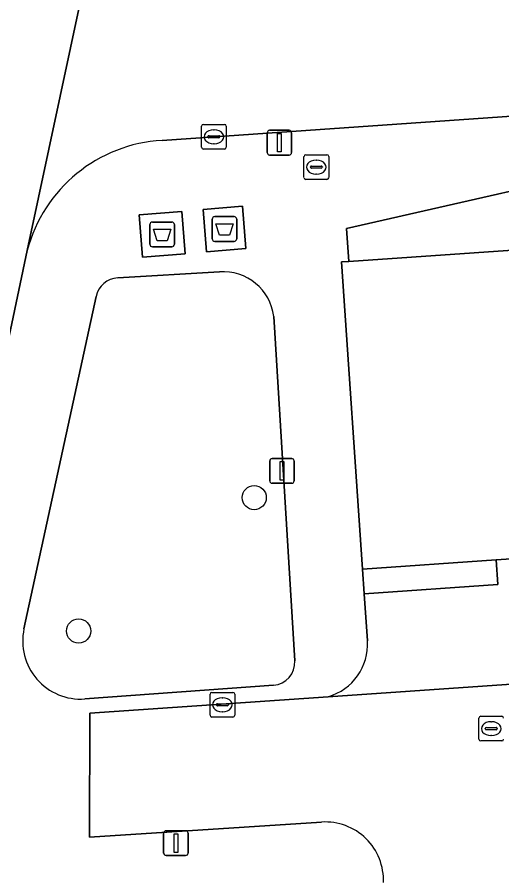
# Model space of a CAD drawing. Extents: x 161248 to 161848, y 384871 to 385383.
# Drawn here: x 161705.19 to 161724.81, y 385004.94 to 385039.74 of the extents above; entities that cross this region are included whole.
import ezdxf

# ---------------------------------------------------------------- set-up
doc = ezdxf.new("R2010")
doc.units = 0
for name, color, linetype in [('IMGEO_Afval_apart_plaats', 7, 'Continuous'), ('IMGEO_Boom', 7, 'Continuous'), ('IMGEO_Brandkraan', 7, 'Continuous'), ('IMGEO_Groenvoorziening', 7, 'Continuous'), ('IMGEO_Kolk', 7, 'Continuous'), ('IMGEO_Lichtmast', 7, 'Continuous'), ('IMGEO_Pand', 7, 'Continuous'), ('IMGEO_Parkeervlak_open', 7, 'Continuous'), ('IMGEO_Rijbaan_lokaal_open', 7, 'Continuous'), ('IMGEO_Rioolput', 7, 'Continuous'), ('IMGEO_Voetpad_gesloten', 7, 'Continuous'), ('IMGEO_Voetpad_open', 7, 'Continuous')]:
    doc.layers.add(name, color=color, linetype=linetype)

msp = doc.modelspace()

# ---------------------------------------------------------------- linework, layer by layer
at = {"layer": 'IMGEO_Afval_apart_plaats'}
for p, q in [((161713.088, 385030.764), (161713.088, 385031.564)), ((161713.088, 385031.564), (161713.088, 385030.764)), ((161713.188, 385031.664), (161713.978, 385031.664)), ((161713.978, 385031.664), (161713.188, 385031.664)), ((161714.078, 385031.564), (161714.078, 385030.764)), ((161714.078, 385030.764), (161714.078, 385031.564)), ((161710.564, 385030.543), (161710.564, 385031.343)), ((161710.564, 385031.343), (161710.564, 385030.543)), ((161710.664, 385031.443), (161711.454, 385031.443)), ((161711.454, 385031.443), (161710.664, 385031.443)), ((161711.554, 385031.343), (161711.554, 385030.543)), ((161711.554, 385030.543), (161711.554, 385031.343)), ((161713.978, 385030.664), (161713.188, 385030.664)), ((161713.188, 385030.664), (161713.978, 385030.664)), ((161711.454, 385030.443), (161710.664, 385030.443)), ((161710.664, 385030.443), (161711.454, 385030.443))]:
    msp.add_line(p, q, dxfattribs=at)
for points in [[(161713.231, 385031.378), (161713.935, 385031.378), (161713.786, 385030.908), (161713.38, 385030.908), (161713.231, 385031.378)], [(161710.707, 385031.157), (161711.411, 385031.157), (161711.262, 385030.687), (161710.856, 385030.687), (161710.707, 385031.157)]]:
    msp.add_lwpolyline(points, dxfattribs=at)
for centre, start, end in [((161713.188, 385031.564), 90, 180), ((161713.188, 385031.564), 90, 180), ((161713.978, 385031.564), 0, 90), ((161713.978, 385031.564), 360, 90), ((161710.664, 385031.343), 90, 180), ((161710.664, 385031.343), 90, 180), ((161711.454, 385031.343), 0, 90), ((161711.454, 385031.343), 360, 90), ((161710.664, 385030.543), 180, 270), ((161710.664, 385030.543), 180, 270), ((161711.454, 385030.543), 270, 0), ((161711.454, 385030.543), 270, 0), ((161713.188, 385030.764), 180, 270), ((161713.188, 385030.764), 180, 270), ((161713.978, 385030.764), 270, 0), ((161713.978, 385030.764), 270, 0)]:
    msp.add_arc(centre, 0.1, start, end, dxfattribs=at)
at = {"layer": 'IMGEO_Boom'}
for centre in [(161714.787, 385020.291), (161707.677, 385014.892)]:
    msp.add_circle(centre, 0.489, dxfattribs=at)
at = {"layer": 'IMGEO_Brandkraan'}
for p, q in [((161716.802, 385033.241), (161716.802, 385034.093)), ((161716.877, 385034.167), (161717.729, 385034.167)), ((161717.803, 385034.093), (161717.803, 385033.241)), ((161717.061, 385033.661), (161717.061, 385033.673)), ((161717.104, 385033.71), (161717.502, 385033.71)), ((161717.29, 385033.947), (161717.315, 385033.947)), ((161717.545, 385033.673), (161717.545, 385033.661)), ((161717.499, 385033.624), (161717.101, 385033.624)), ((161717.313, 385033.387), (161717.288, 385033.387)), ((161717.729, 385033.167), (161716.877, 385033.167))]:
    msp.add_line(p, q, dxfattribs=at)
for points in [[(161716.802, 385033.241), (161716.802, 385034.093)], [(161716.877, 385034.167), (161717.729, 385034.167)], [(161717.803, 385034.093), (161717.803, 385033.241)], [(161717.729, 385033.167), (161716.877, 385033.167)]]:
    msp.add_lwpolyline(points, dxfattribs=at)
for centre, radius, start, end in [((161716.879, 385034.091), 0.0765, 91.552, 178.448), ((161716.879, 385034.091), 0.0765, 91.552, 178.448), ((161717.727, 385034.091), 0.0765, 1.552, 88.448), ((161717.727, 385034.091), 0.0765, 1.552, 88.448), ((161717.101, 385033.67), 0.0403, 85.8775, 175.7526), ((161717.098, 385033.66), 0.0366, 178.938, 274.7102), ((161717.502, 385033.667), 0.043, 264.8664, 352.4533), ((161717.506, 385033.672), 0.0386, 1.7309, 96.639), ((161716.879, 385033.243), 0.0765, 181.552, 268.448), ((161716.879, 385033.243), 0.0765, 181.552, 268.448), ((161717.727, 385033.243), 0.0765, 271.552, 358.448), ((161717.727, 385033.243), 0.0765, 271.552, 358.448)]:
    msp.add_arc(centre, radius, start, end, dxfattribs=at)
for centre, major_axis, ratio, start_param, end_param in [((161717.289, 385033.667), (-0.387, 0.002), 0.722429, 4.712389, 7.853982), ((161717.314, 385033.667), (-0.39, 0.002), 0.717154, 1.570796, 4.712389)]:
    msp.add_ellipse(centre, major_axis=major_axis, ratio=ratio, start_param=start_param, end_param=end_param, dxfattribs=at)
at = {"layer": 'IMGEO_Groenvoorziening'}
for points in [[(161713.38, 385029.429), (161709.264, 385029.184)], [(161708.382, 385028.429), (161705.465, 385014.978)], [(161716.429, 385013.683), (161715.582, 385027.618)], [(161707.925, 385012.144), (161715.568, 385012.698)]]:
    msp.add_lwpolyline(points, dxfattribs=at)
for centre, radius, start, end in [((161709.32, 385028.226), 0.96, 93.357, 167.7706), ((161713.528, 385027.365), 2.069, 7.0191, 94.1108), ((161707.756, 385014.482), 2.344, 167.7784, 274.1396), ((161715.5, 385013.626), 0.931, 274.1912, 3.4946)]:
    msp.add_arc(centre, radius, start, end, dxfattribs=at)
at = {"layer": 'IMGEO_Kolk'}
for p, q in [((161712.73, 385035.396), (161713.582, 385035.396)), ((161712.655, 385034.47), (161712.655, 385035.322)), ((161713.143, 385035.176), (161713.168, 385035.176)), ((161713.656, 385035.322), (161713.656, 385034.47)), ((161712.914, 385034.89), (161712.914, 385034.902)), ((161713.352, 385034.853), (161712.954, 385034.853)), ((161712.957, 385034.939), (161713.355, 385034.939)), ((161713.398, 385034.902), (161713.398, 385034.89)), ((161713.582, 385034.396), (161712.73, 385034.396)), ((161713.166, 385034.616), (161713.141, 385034.616)), ((161713.072, 385012.406), (161713.924, 385012.406)), ((161712.997, 385011.48), (161712.997, 385012.332)), ((161713.485, 385012.186), (161713.51, 385012.186)), ((161713.998, 385012.332), (161713.998, 385011.48)), ((161713.256, 385011.9), (161713.256, 385011.912)), ((161713.694, 385011.863), (161713.296, 385011.863)), ((161713.299, 385011.949), (161713.697, 385011.949)), ((161713.74, 385011.912), (161713.74, 385011.9)), ((161713.924, 385011.406), (161713.072, 385011.406)), ((161713.508, 385011.626), (161713.483, 385011.626))]:
    msp.add_line(p, q, dxfattribs=at)
for points in [[(161712.73, 385035.396), (161713.582, 385035.396)], [(161712.655, 385034.47), (161712.655, 385035.322)], [(161713.656, 385035.322), (161713.656, 385034.47)], [(161713.582, 385034.396), (161712.73, 385034.396)], [(161713.072, 385012.406), (161713.924, 385012.406)], [(161712.997, 385011.48), (161712.997, 385012.332)], [(161713.998, 385012.332), (161713.998, 385011.48)], [(161713.924, 385011.406), (161713.072, 385011.406)]]:
    msp.add_lwpolyline(points, dxfattribs=at)
for centre, radius, start, end in [((161712.732, 385035.32), 0.0765, 91.552, 178.448), ((161712.732, 385035.32), 0.0765, 91.552, 178.448), ((161713.58, 385035.32), 0.0765, 1.552, 88.448), ((161713.58, 385035.32), 0.0765, 1.552, 88.448), ((161712.954, 385034.899), 0.0403, 85.8775, 175.7526), ((161712.951, 385034.889), 0.0366, 178.938, 274.7102), ((161713.355, 385034.896), 0.043, 264.8664, 352.4533), ((161713.359, 385034.901), 0.0386, 1.7309, 96.639), ((161712.732, 385034.472), 0.0765, 181.552, 268.448), ((161712.732, 385034.472), 0.0765, 181.552, 268.448), ((161713.58, 385034.472), 0.0765, 271.552, 358.448), ((161713.58, 385034.472), 0.0765, 271.552, 358.448), ((161713.074, 385012.33), 0.0765, 91.552, 178.448), ((161713.074, 385012.33), 0.0765, 91.552, 178.448), ((161713.922, 385012.33), 0.0765, 1.552, 88.448), ((161713.922, 385012.33), 0.0765, 1.552, 88.448), ((161713.296, 385011.909), 0.0403, 85.8775, 175.7526), ((161713.293, 385011.899), 0.0366, 178.938, 274.7102), ((161713.697, 385011.906), 0.043, 264.8664, 352.4533), ((161713.701, 385011.911), 0.0386, 1.7309, 96.639), ((161713.074, 385011.482), 0.0765, 181.552, 268.448), ((161713.074, 385011.482), 0.0765, 181.552, 268.448), ((161713.922, 385011.482), 0.0765, 271.552, 358.448), ((161713.922, 385011.482), 0.0765, 271.552, 358.448)]:
    msp.add_arc(centre, radius, start, end, dxfattribs=at)
for centre, major_axis, ratio, start_param, end_param in [((161713.142, 385034.896), (-0.387, 0.002), 0.722429, 4.712389, 7.853982), ((161713.167, 385034.896), (-0.39, 0.002), 0.717154, 1.570796, 4.712389), ((161713.484, 385011.906), (-0.387, 0.002), 0.722429, 4.712389, 7.853982), ((161713.509, 385011.906), (-0.39, 0.002), 0.717154, 1.570796, 4.712389)]:
    msp.add_ellipse(centre, major_axis=major_axis, ratio=ratio, start_param=start_param, end_param=end_param, dxfattribs=at)
at = {"layer": 'IMGEO_Lichtmast'}
for p, q in [((161715.31, 385034.257), (161715.31, 385035.057)), ((161715.31, 385035.057), (161715.31, 385034.257)), ((161715.41, 385035.157), (161716.2, 385035.157)), ((161716.2, 385035.157), (161715.41, 385035.157)), ((161716.3, 385035.057), (161716.3, 385034.257)), ((161716.3, 385034.257), (161716.3, 385035.057)), ((161716.2, 385034.157), (161715.41, 385034.157)), ((161715.41, 385034.157), (161716.2, 385034.157)), ((161715.514, 385021.874), (161716.304, 385021.874)), ((161716.304, 385021.874), (161715.514, 385021.874)), ((161715.414, 385020.974), (161715.414, 385021.774)), ((161715.414, 385021.774), (161715.414, 385020.974)), ((161716.404, 385021.774), (161716.404, 385020.974)), ((161716.404, 385020.974), (161716.404, 385021.774)), ((161716.304, 385020.874), (161715.514, 385020.874)), ((161715.514, 385020.874), (161716.304, 385020.874)), ((161711.12, 385005.906), (161711.12, 385006.706)), ((161711.12, 385006.706), (161711.12, 385005.906)), ((161711.22, 385006.806), (161712.01, 385006.806)), ((161712.01, 385006.806), (161711.22, 385006.806)), ((161712.11, 385006.706), (161712.11, 385005.906)), ((161712.11, 385005.906), (161712.11, 385006.706)), ((161712.01, 385005.806), (161711.22, 385005.806)), ((161711.22, 385005.806), (161712.01, 385005.806))]:
    msp.add_line(p, q, dxfattribs=at)
for points in [[(161715.73, 385035.032), (161715.88, 385035.032), (161715.88, 385034.282), (161715.73, 385034.282), (161715.73, 385035.032)], [(161715.834, 385021.749), (161715.984, 385021.749), (161715.984, 385020.999), (161715.834, 385020.999), (161715.834, 385021.749)], [(161711.54, 385006.681), (161711.69, 385006.681), (161711.69, 385005.931), (161711.54, 385005.931), (161711.54, 385006.681)]]:
    msp.add_lwpolyline(points, dxfattribs=at)
for centre, start, end in [((161715.41, 385035.057), 90, 180), ((161715.41, 385035.057), 90, 180), ((161716.2, 385035.057), 0, 90), ((161716.2, 385035.057), 360, 90), ((161715.41, 385034.257), 180, 270), ((161715.41, 385034.257), 180, 270), ((161716.2, 385034.257), 270, 0), ((161716.2, 385034.257), 270, 0), ((161715.514, 385021.774), 90, 180), ((161715.514, 385021.774), 90, 180), ((161716.304, 385021.774), 0, 90), ((161716.304, 385021.774), 360, 90), ((161715.514, 385020.974), 180, 270), ((161715.514, 385020.974), 180, 270), ((161716.304, 385020.974), 270, 0), ((161716.304, 385020.974), 270, 0), ((161711.22, 385006.706), 90, 180), ((161711.22, 385006.706), 90, 180), ((161712.01, 385006.706), 0, 90), ((161712.01, 385006.706), 360, 90), ((161711.22, 385005.906), 180, 270), ((161711.22, 385005.906), 180, 270), ((161712.01, 385005.906), 270, 0), ((161712.01, 385005.906), 270, 0)]:
    msp.add_arc(centre, 0.1, start, end, dxfattribs=at)
at = {"layer": 'IMGEO_Pand'}
msp.add_lwpolyline([(161751.957, 385031.79), (161751.933, 385032.139), (161748.382, 385031.895), (161748.302, 385033.074), (161740.116, 385032.512), (161740.196, 385031.334), (161739.938, 385031.316), (161738.121, 385031.192), (161735.078, 385030.983), (161733.843, 385030.898), (161718.617, 385029.853), (161718.317, 385029.832), (161719.17, 385017.398), (161724.584, 385017.77), (161732.765, 385018.331), (161739.219, 385018.774), (161742.462, 385018.996), (161747.65, 385019.352), (161752.787, 385019.705)], close=True, dxfattribs=at)
at = {"layer": 'IMGEO_Parkeervlak_open'}
msp.add_lwpolyline([(161717.78, 385012.234), (161753.13, 385014.672), (161752.787, 385019.705), (161747.65, 385019.352), (161747.719, 385018.356), (161742.531, 385018), (161742.462, 385018.996), (161739.219, 385018.774), (161739.288, 385017.777), (161732.834, 385017.334), (161732.765, 385018.331), (161724.584, 385017.77), (161724.653, 385016.773), (161719.238, 385016.402), (161719.37, 385014.49)], dxfattribs=at)
msp.add_lwpolyline([(161719.238, 385016.402), (161724.653, 385016.773), (161724.584, 385017.77), (161719.17, 385017.398)], close=True, dxfattribs=at)
msp.add_arc((161717.171, 385014.351), 2.203, 286.0367, 3.6119, dxfattribs=at)
at = {"layer": 'IMGEO_Rijbaan_lokaal_open'}
for points in [[(161700.158, 385004.616), (161701.87, 385012.717), (161702.148, 385014.035), (161704.227, 385023.875), (161705.595, 385030.288), (161707.807, 385040.656), (161710.048, 385051.158), (161711.46, 385057.779), (161713.621, 385067.908), (161718.737, 385091.888), (161723.047, 385104.286)], [(161734.198, 385042.52), (161707.807, 385040.656), (161705.595, 385030.288)], [(161711.062, 385034.751), (161739.564, 385036.724), (161739.279, 385040.858)], [(161726.733, 385007.769), (161727.175, 385007.803), (161753.502, 385009.8), (161753.13, 385014.672), (161717.78, 385012.234), (161708.126, 385011.568), (161708.118, 385006.55), (161717.513, 385007.158)]]:
    msp.add_lwpolyline(points, dxfattribs=at)
for centre, radius, start, end in [((161711.403, 385028.754), 6.007, 93.2521, 165.201), ((161717.663, 385004.806), 2.357, 357.6186, 93.6533)]:
    msp.add_arc(centre, radius, start, end, dxfattribs=at)
at = {"layer": 'IMGEO_Rioolput'}
for p, q in [((161723.885, 385010.515), (161723.885, 385011.367)), ((161723.96, 385011.441), (161724.812, 385011.441)), ((161724.373, 385011.221), (161724.398, 385011.221)), ((161724.144, 385010.935), (161724.144, 385010.947)), ((161724.582, 385010.898), (161724.184, 385010.898)), ((161724.187, 385010.984), (161724.585, 385010.984)), ((161724.628, 385010.947), (161724.628, 385010.935)), ((161724.812, 385010.441), (161723.96, 385010.441)), ((161724.396, 385010.661), (161724.371, 385010.661))]:
    msp.add_line(p, q, dxfattribs=at)
for points in [[(161723.885, 385010.515), (161723.885, 385011.367)], [(161723.96, 385011.441), (161724.812, 385011.441)], [(161724.812, 385010.441), (161723.96, 385010.441)]]:
    msp.add_lwpolyline(points, dxfattribs=at)
for centre, radius, start, end in [((161723.962, 385011.365), 0.0765, 91.552, 178.448), ((161723.962, 385011.365), 0.0765, 91.552, 178.448), ((161724.81, 385011.365), 0.0765, 1.552, 88.448), ((161724.81, 385011.365), 0.0765, 1.552, 88.448), ((161724.184, 385010.944), 0.0403, 85.8775, 175.7526), ((161724.181, 385010.934), 0.0366, 178.938, 274.7102), ((161724.585, 385010.941), 0.043, 264.8664, 352.4533), ((161724.589, 385010.946), 0.0386, 1.7309, 96.639), ((161723.962, 385010.517), 0.0765, 181.552, 268.448), ((161723.962, 385010.517), 0.0765, 181.552, 268.448), ((161724.81, 385010.517), 0.0765, 271.552, 358.448), ((161724.81, 385010.517), 0.0765, 271.552, 358.448)]:
    msp.add_arc(centre, radius, start, end, dxfattribs=at)
for centre, major_axis, ratio, start_param, end_param in [((161724.372, 385010.941), (-0.387, 0.002), 0.722429, 4.712389, 7.853982), ((161724.397, 385010.941), (-0.39, 0.002), 0.717154, 1.570796, 4.712389)]:
    msp.add_ellipse(centre, major_axis=major_axis, ratio=ratio, start_param=start_param, end_param=end_param, dxfattribs=at)
at = {"layer": 'IMGEO_Voetpad_gesloten'}
for points in [[(161733.612, 385034.241), (161731.218, 385034.077), (161718.526, 385031.19), (161718.617, 385029.853), (161733.843, 385030.898)], [(161714.311, 385032.086), (161712.715, 385031.955), (161712.856, 385030.243), (161714.452, 385030.374)], [(161711.852, 385031.867), (161710.134, 385031.734), (161710.267, 385030.02), (161711.985, 385030.153)]]:
    msp.add_lwpolyline(points, close=True, dxfattribs=at)
at = {"layer": 'IMGEO_Voetpad_open'}
for points in [[(161719.37, 385014.49), (161719.238, 385016.402), (161719.17, 385017.398), (161718.317, 385029.832), (161718.617, 385029.853), (161718.526, 385031.19), (161731.218, 385034.077), (161733.612, 385034.241), (161733.843, 385030.898), (161735.078, 385030.983), (161734.884, 385033.817), (161737.927, 385034.026), (161738.121, 385031.192), (161739.938, 385031.316), (161739.564, 385036.724), (161711.062, 385034.751)], [(161705.595, 385030.288), (161704.227, 385023.875), (161702.148, 385014.035), (161702.637, 385013.932), (161702.361, 385012.627), (161700.646, 385004.513), (161700.158, 385004.616), (161699.731, 385002.596), (161699.529, 385001.962), (161699.463, 385001.62)], [(161709.264, 385029.184), (161713.38, 385029.429)], [(161705.465, 385014.978), (161708.382, 385028.429)], [(161715.582, 385027.618), (161716.429, 385013.683)], [(161715.568, 385012.698), (161707.925, 385012.144)], [(161717.513, 385007.158), (161708.118, 385006.55), (161708.126, 385011.568), (161717.78, 385012.234)]]:
    msp.add_lwpolyline(points, dxfattribs=at)
for points in [[(161712.856, 385030.243), (161712.715, 385031.955), (161714.311, 385032.086), (161714.452, 385030.374)], [(161710.267, 385030.02), (161710.134, 385031.734), (161711.852, 385031.867), (161711.985, 385030.153)]]:
    msp.add_lwpolyline(points, close=True, dxfattribs=at)
for centre, radius, start, end in [((161711.403, 385028.754), 6.007, 93.2521, 165.201), ((161709.32, 385028.226), 0.96, 93.357, 167.7706), ((161713.528, 385027.365), 2.069, 7.0191, 94.1108), ((161707.756, 385014.482), 2.344, 167.7784, 274.1396), ((161717.171, 385014.351), 2.203, 286.0367, 3.6119), ((161715.5, 385013.626), 0.931, 274.1912, 3.4946), ((161717.663, 385004.806), 2.357, 357.6186, 93.6533)]:
    msp.add_arc(centre, radius, start, end, dxfattribs=at)

doc.saveas('drawing.dxf')
